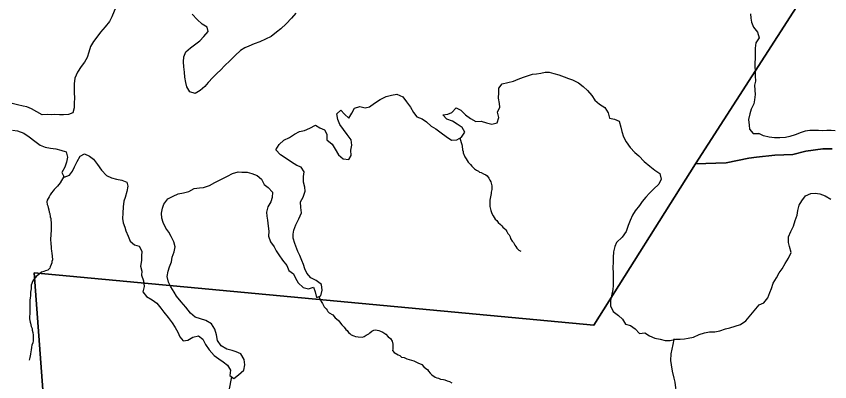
# Model space of a CAD drawing. Extents: x 1310247 to 1664935, y 235267 to 584339.
# Drawn here: x 1497261 to 1507738, y 371649 to 376352 of the extents above; entities that cross this region are included whole.
import ezdxf

# ---------------------------------------------------------------- set-up
doc = ezdxf.new("R2010")
doc.units = 0
for name, color, linetype in [('GM_X_Major_Lake', 7, 'Continuous'), ('GM_X_Minor_River', 7, 'Continuous'), ('GM_X_Township', 7, 'Continuous')]:
    doc.layers.add(name, color=color, linetype=linetype)

msp = doc.modelspace()

# ---------------------------------------------------------------- linework, layer by layer
at = {"layer": 'GM_X_Major_Lake'}
for points in [[(1499273, 376637), (1499216, 376677), (1499146, 376729), (1499075, 376784), (1499009, 376825), (1498941, 376828), (1498871, 376797), (1498816, 376754), (1498753, 376705), (1498700, 376666), (1498649, 376616), (1498596, 376551), (1498546, 376474), (1498521, 376418), (1498490, 376344), (1498461, 376284), (1498408, 376215), (1498344, 376146), (1498297, 376084), (1498254, 376029), (1498219, 375963), (1498196, 375891), (1498175, 375823)], [(1500862, 376393), (1500805, 376326), (1500737, 376257), (1500670, 376191), (1500611, 376148), (1500542, 376093), (1500473, 376056), (1500398, 376023), (1500324, 375996), (1500257, 375969), (1500205, 375946), (1500150, 375911), (1500079, 375848), (1500014, 375785), (1499944, 375714), (1499895, 375662), (1499844, 375617), (1499791, 375566), (1499732, 375502), (1499691, 375449), (1499628, 375396), (1499565, 375359), (1499497, 375378), (1499458, 375443), (1499445, 375501), (1499432, 375570), (1499427, 375634), (1499420, 375702), (1499417, 375765), (1499419, 375829), (1499444, 375895), (1499505, 375946), (1499572, 375997), (1499624, 376038), (1499677, 376091), (1499731, 376157), (1499718, 376213), (1499654, 376250), (1499591, 376312), (1499528, 376379)], [(1506717, 376383), (1506724, 376329), (1506731, 376277), (1506758, 376214), (1506809, 376147), (1506828, 376076), (1506788, 376011), (1506777, 375944), (1506776, 375892), (1506777, 375842), (1506775, 375718), (1506779, 375639), (1506778, 375585), (1506781, 375519), (1506770, 375465), (1506775, 375403), (1506778, 375346), (1506771, 375278), (1506760, 375226), (1506726, 375159), (1506709, 375095), (1506694, 375025), (1506699, 374950), (1506706, 374900), (1506751, 374843), (1506826, 374844)], [(1498175, 375823), (1498138, 375760), (1498099, 375706), (1498051, 375635), (1498016, 375555), (1498007, 375485), (1498008, 375435), (1498009, 375368), (1498010, 375304), (1498009, 375234), (1498006, 375172), (1497989, 375108), (1497936, 375090), (1497870, 375084), (1497820, 375084), (1497760, 375087), (1497710, 375086), (1497659, 375089), (1497595, 375086), (1497528, 375123), (1497458, 375163), (1497398, 375186), (1497348, 375195), (1497278, 375212), (1497210, 375229)], [(1502240, 375314), (1502288, 375251), (1502339, 375184), (1502376, 375115), (1502421, 375060), (1502491, 375031), (1502546, 374992), (1502603, 374937), (1502665, 374902), (1502734, 374854), (1502798, 374807), (1502865, 374758), (1502934, 374763), (1502996, 374798), (1503039, 374861), (1503006, 374920), (1502939, 374965), (1502879, 375001), (1502807, 375028), (1502756, 375083), (1502820, 375092), (1502871, 375113), (1502926, 375174), (1502986, 375143), (1503049, 375084), (1503112, 375035), (1503180, 375000), (1503250, 375002), (1503318, 374979), (1503388, 374964), (1503455, 374981), (1503478, 375049), (1503461, 375117), (1503490, 375181), (1503483, 375231), (1503474, 375300), (1503477, 375370), (1503476, 375426), (1503521, 375484), (1503593, 375501), (1503664, 375517), (1503726, 375541), (1503793, 375568), (1503858, 375591), (1503912, 375606), (1503962, 375613), (1504016, 375622), (1504075, 375631), (1504125, 375632), (1504183, 375615), (1504249, 375598), (1504317, 375573), (1504372, 375550), (1504426, 375533), (1504502, 375494), (1504563, 375450), (1504619, 375397), (1504674, 375332), (1504711, 375273), (1504774, 375220), (1504842, 375179), (1504885, 375108), (1504900, 375039), (1504968, 375030), (1505025, 375001), (1505048, 374924), (1505061, 374868), (1505084, 374801), (1505115, 374737), (1505166, 374664), (1505230, 374600), (1505281, 374555), (1505350, 374484), (1505421, 374424), (1505485, 374373), (1505548, 374328), (1505567, 374257), (1505536, 374192), (1505467, 374129), (1505418, 374077), (1505369, 374024), (1505324, 373968), (1505287, 373917), (1505233, 373847), (1505200, 373792), (1505169, 373726), (1505142, 373658), (1505117, 373584), (1505065, 373509), (1504994, 373442), (1504971, 373390), (1504954, 373320), (1504949, 373248), (1504950, 373188), (1504945, 373121), (1504948, 373047), (1504947, 372993), (1504948, 372941), (1504947, 372889), (1504944, 372836), (1504929, 372754)], [(1500363, 374305), (1500420, 374256), (1500453, 374188), (1500507, 374149), (1500562, 374089), (1500557, 374019), (1500538, 373965), (1500503, 373900), (1500485, 373832), (1500489, 373781), (1500496, 373729), (1500507, 373653), (1500512, 373588), (1500508, 373522), (1500537, 373451), (1500581, 373386), (1500610, 373334), (1500641, 373281), (1500690, 373214), (1500747, 373143), (1500770, 373082), (1500832, 373037), (1500859, 372984), (1500892, 372920), (1500957, 372862), (1501025, 372845), (1501090, 372864), (1501111, 372806), (1501130, 372733), (1501184, 372756), (1501203, 372828), (1501194, 372899), (1501123, 372950), (1501053, 372985), (1501002, 373046), (1500977, 373101), (1500960, 373157), (1500941, 373208), (1500914, 373273), (1500888, 373327), (1500850, 373428), (1500827, 373495), (1500826, 373547), (1500837, 373599), (1500862, 373667), (1500899, 373745), (1500933, 373822), (1500928, 373891), (1500921, 373963), (1500958, 374025), (1500981, 374101), (1500978, 374151), (1500961, 374217), (1500962, 374290), (1500969, 374350), (1500932, 374410), (1500876, 374433), (1500805, 374475), (1500737, 374522), (1500666, 374571), (1500603, 374633), (1500646, 374702), (1500709, 374757), (1500780, 374794), (1500843, 374836), (1500909, 374871), (1500974, 374882), (1501040, 374911), (1501113, 374952), (1501171, 374918), (1501229, 374889), (1501262, 374833), (1501261, 374764), (1501328, 374707), (1501369, 374642), (1501412, 374571), (1501473, 374516), (1501545, 374509), (1501576, 374560), (1501571, 374631), (1501584, 374693), (1501576, 374761), (1501525, 374830), (1501475, 374895), (1501428, 374958), (1501401, 375025), (1501390, 375097), (1501443, 375143), (1501489, 375092), (1501546, 375041), (1501585, 375104), (1501618, 375168), (1501685, 375191), (1501755, 375172), (1501811, 375187), (1501874, 375234), (1501949, 375283), (1502024, 375318), (1502092, 375337), (1502161, 375352), (1502240, 375314)], [(1497211, 374888), (1497279, 374877), (1497357, 374847), (1497428, 374802), (1497501, 374746), (1497569, 374695), (1497635, 374668), (1497701, 374657), (1497769, 374646), (1497837, 374628), (1497902, 374609), (1497923, 374541), (1497908, 374475), (1497885, 374411), (1497848, 374343), (1497877, 374282), (1497948, 374309), (1497985, 374361), (1498010, 374413), (1498045, 374484), (1498082, 374552), (1498139, 374583), (1498206, 374552), (1498258, 374515), (1498309, 374444), (1498358, 374371), (1498425, 374305), (1498487, 374272), (1498551, 374257), (1498619, 374244), (1498684, 374217), (1498700, 374166), (1498686, 374096), (1498663, 374022), (1498648, 373971), (1498637, 373898)], [(1507810, 374879), (1507756, 374882), (1507702, 374881), (1507644, 374880), (1507592, 374883), (1507540, 374882), (1507484, 374881), (1507423, 374872), (1507369, 374855), (1507294, 374827), (1507226, 374804), (1507167, 374791), (1507095, 374787), (1507025, 374788), (1506959, 374797), (1506887, 374815), (1506826, 374844)], [(1498637, 373898), (1498632, 373820), (1498629, 373750), (1498640, 373692), (1498659, 373639), (1498674, 373589), (1498701, 373522), (1498728, 373459), (1498786, 373410), (1498846, 373395), (1498879, 373330), (1498876, 373266), (1498875, 373210), (1498862, 373138), (1498879, 373073), (1498872, 373019), (1498899, 372947), (1498907, 372874), (1498892, 372808), (1498939, 372745), (1499013, 372704), (1499072, 372661), (1499122, 372596), (1499163, 372545), (1499218, 372476), (1499267, 372405), (1499306, 372346), (1499343, 372289), (1499366, 372228), (1499410, 372175), (1499472, 372186), (1499537, 372221), (1499609, 372240), (1499665, 372195), (1499698, 372128), (1499747, 372061), (1499808, 371986), (1499869, 371943), (1499927, 371904), (1499980, 371863), (1500019, 371796), (1500010, 371728), (1500062, 371691), (1500125, 371738), (1500190, 371797), (1500203, 371867), (1500196, 371937), (1500155, 372006), (1500093, 372033), (1500041, 372050), (1499972, 372070), (1499902, 372111), (1499853, 372180), (1499838, 372253), (1499819, 372327), (1499774, 372396), (1499701, 372437), (1499635, 372457), (1499567, 372480), (1499504, 372533), (1499445, 372608), (1499386, 372678), (1499327, 372749), (1499295, 372802), (1499250, 372869), (1499221, 372931), (1499206, 373002), (1499217, 373070), (1499234, 373126), (1499260, 373192), (1499271, 373252), (1499296, 373321), (1499307, 373386), (1499292, 373450), (1499255, 373517), (1499224, 373572), (1499186, 373626), (1499153, 373697), (1499138, 373752), (1499131, 373818), (1499144, 373882), (1499163, 373936), (1499215, 374005), (1499281, 374038), (1499346, 374069), (1499416, 374082), (1499485, 374099), (1499552, 374134), (1499620, 374145), (1499674, 374150), (1499751, 374173), (1499820, 374214), (1499872, 374237), (1499923, 374263), (1499983, 374294), (1500046, 374329), (1500117, 374350), (1500167, 374345), (1500233, 374346), (1500297, 374331), (1500363, 374305)], [(1506829, 372640), (1506889, 372664), (1506940, 372729), (1506966, 372799), (1506987, 372850), (1507010, 372918), (1507052, 372987), (1507089, 373051), (1507126, 373104), (1507164, 373170), (1507205, 373239), (1507243, 373312), (1507218, 373389), (1507206, 373443), (1507207, 373515), (1507238, 373581), (1507270, 373653), (1507293, 373724), (1507317, 373794), (1507326, 373854), (1507344, 373920), (1507381, 373979), (1507428, 374040), (1507493, 374073), (1507549, 374076), (1507611, 374069), (1507679, 374041), (1507752, 374000)], [(1504929, 372754), (1504916, 372694), (1504913, 372624), (1504948, 372553), (1505017, 372500), (1505068, 372455), (1505106, 372390), (1505173, 372373), (1505233, 372328), (1505288, 372271), (1505356, 372278), (1505416, 372238), (1505486, 372209), (1505556, 372196), (1505618, 372179), (1505684, 372180), (1505758, 372195), (1505812, 372196), (1505867, 372203), (1505917, 372208), (1505985, 372221), (1506056, 372256), (1506125, 372279), (1506189, 372292), (1506257, 372293), (1506322, 372306), (1506394, 372331), (1506451, 372344), (1506519, 372363), (1506588, 372384), (1506659, 372431), (1506829, 372640)]]:
    msp.add_lwpolyline(points, dxfattribs=at)
at = {"layer": 'GM_X_Minor_River'}
for points in [[(1502976, 374786), (1502992, 374726), (1502998, 374702), (1503002, 374680), (1503009, 374634), (1503015, 374614), (1503018, 374595), (1503038, 374543), (1503055, 374518), (1503083, 374474), (1503112, 374445), (1503128, 374423), (1503163, 374390), (1503187, 374373), (1503213, 374357), (1503229, 374347), (1503249, 374340), (1503279, 374326), (1503307, 374313), (1503324, 374297), (1503346, 374268), (1503362, 374244), (1503373, 374220), (1503379, 374203), (1503385, 374171), (1503386, 374125), (1503377, 374089), (1503377, 374071), (1503368, 374027), (1503364, 374009), (1503361, 373985), (1503360, 373927), (1503362, 373906), (1503367, 373868), (1503373, 373852), (1503387, 373816), (1503402, 373783), (1503428, 373743), (1503449, 373722), (1503469, 373698), (1503499, 373671), (1503514, 373657), (1503530, 373638), (1503552, 373618), (1503568, 373602), (1503581, 373581), (1503593, 373557), (1503609, 373539), (1503624, 373512), (1503626, 373492), (1503650, 373458), (1503667, 373439), (1503683, 373407), (1503697, 373388), (1503710, 373366), (1503734, 373344), (1503758, 373331)], [(1497874, 374289), (1497825, 374208), (1497810, 374188), (1497794, 374167), (1497776, 374147), (1497749, 374121), (1497735, 374105), (1497714, 374080), (1497698, 374056), (1497683, 374028), (1497671, 374006), (1497660, 373984), (1497656, 373964), (1497660, 373930), (1497667, 373912), (1497671, 373892), (1497680, 373861), (1497686, 373833), (1497692, 373815), (1497699, 373773), (1497705, 373750), (1497706, 373732), (1497710, 373694), (1497711, 373668), (1497710, 373586), (1497707, 373556), (1497705, 373523), (1497703, 373503), (1497704, 373467), (1497705, 373441), (1497707, 373425), (1497709, 373385), (1497710, 373365), (1497716, 373330), (1497721, 373304), (1497725, 373264), (1497726, 373218), (1497721, 373198), (1497719, 373180), (1497711, 373156), (1497696, 373126), (1497692, 373110), (1497669, 373086), (1497637, 373075), (1497615, 373069), (1497587, 373058), (1497550, 373030), (1497519, 373004), (1497507, 372989), (1497485, 372961), (1497470, 372937), (1497462, 372915), (1497455, 372893), (1497455, 372877), (1497451, 372843), (1497444, 372803), (1497443, 372753), (1497441, 372727), (1497438, 372697), (1497437, 372642), (1497435, 372612), (1497434, 372584), (1497438, 372560), (1497437, 372544), (1497435, 372516), (1497433, 372498), (1497430, 372478), (1497430, 372460), (1497434, 372438), (1497439, 372417), (1497445, 372401), (1497452, 372359), (1497464, 372333), (1497468, 372314), (1497473, 372282), (1497477, 372250), (1497480, 372232), (1497480, 372210), (1497477, 372174)], [(1501157, 372745), (1501186, 372681), (1501205, 372657), (1501217, 372628), (1501226, 372612), (1501252, 372586), (1501266, 372569), (1501274, 372553), (1501291, 372537), (1501339, 372508), (1501369, 372471), (1501384, 372459), (1501412, 372436), (1501426, 372420), (1501455, 372381), (1501485, 372353)], [(1501485, 372353), (1501507, 372322), (1501524, 372308), (1501542, 372283), (1501558, 372271), (1501574, 372253), (1501608, 372240), (1501632, 372232), (1501666, 372225), (1501720, 372224), (1501742, 372230), (1501768, 372249), (1501801, 372265), (1501817, 372278), (1501840, 372300), (1501868, 372312), (1501890, 372319), (1501930, 372307), (1501952, 372298), (1501982, 372286), (1502022, 372263), (1502049, 372228), (1502081, 372206), (1502104, 372173), (1502112, 372131), (1502113, 372107), (1502109, 372070), (1502108, 372050), (1502130, 372024), (1502178, 371997), (1502200, 371987), (1502223, 371966), (1502255, 371959), (1502291, 371945), (1502323, 371936), (1502353, 371928), (1502383, 371917), (1502435, 371894), (1502483, 371869), (1502510, 371841), (1502538, 371818), (1502558, 371806), (1502572, 371783), (1502591, 371761), (1502613, 371738), (1502657, 371707), (1502677, 371701), (1502698, 371693), (1502724, 371684), (1502762, 371677), (1502782, 371673), (1502810, 371661), (1502840, 371654), (1502870, 371635)], [(1497477, 372174), (1497473, 372148), (1497462, 372118), (1497458, 372094), (1497453, 372056), (1497449, 372038), (1497446, 372003), (1497438, 371963), (1497431, 371943), (1497427, 371926)], [(1505746, 372192), (1505732, 372197), (1505719, 372127), (1505705, 372067), (1505692, 372009), (1505687, 371921), (1505694, 371867), (1505709, 371784), (1505729, 371696), (1505742, 371645), (1505751, 371569), (1505762, 371518), (1505767, 371448), (1505784, 371379)], [(1500032, 371712), (1499998, 371535)]]:
    msp.add_lwpolyline(points, dxfattribs=at)
at = {"layer": 'GM_X_Township'}
for points in [[(1509946, 380566), (1506011, 374453), (1504701, 372377), (1497491, 373052), (1497697, 370272)], [(1507771, 374645), (1507651, 374645), (1507432, 374615), (1507263, 374575), (1507033, 374565), (1506794, 374538), (1506697, 374527), (1506405, 374468), (1506011, 374453), (1509946, 380566)], [(1497697, 370272), (1497491, 373052), (1504701, 372377), (1506011, 374453), (1506405, 374468), (1506697, 374527), (1506794, 374538), (1507033, 374565), (1507263, 374575), (1507432, 374615), (1507651, 374645), (1507771, 374645)]]:
    msp.add_lwpolyline(points, dxfattribs=at)

doc.saveas('drawing.dxf')
